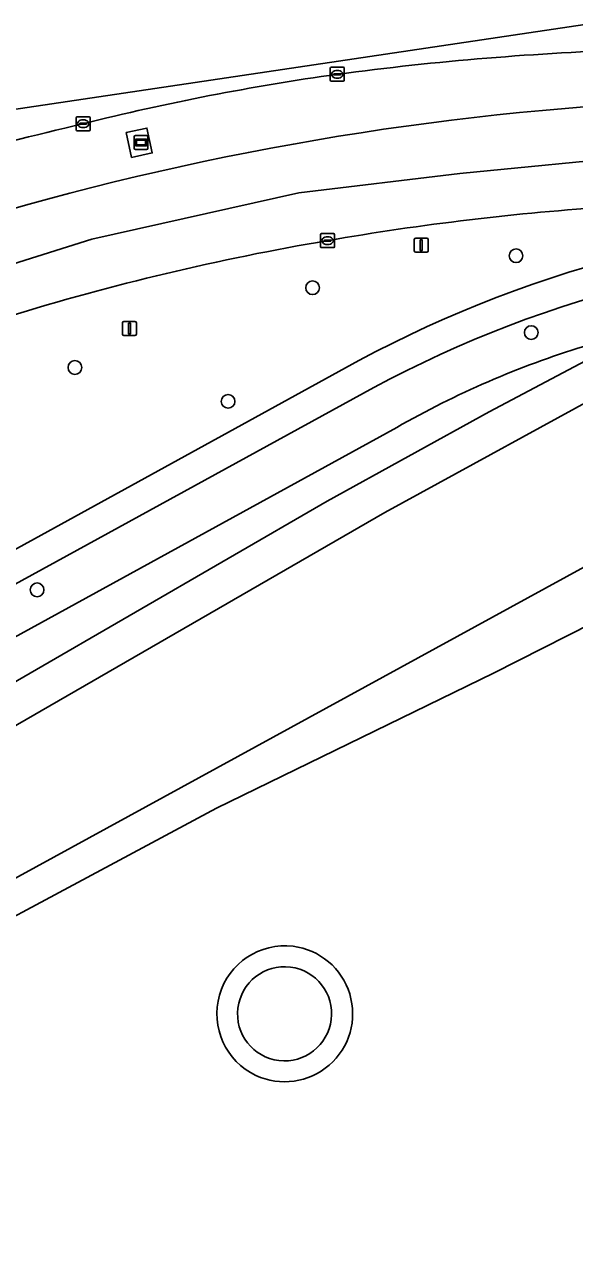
# Model space of a CAD drawing. Extents: x 162073 to 163043, y 381818 to 382561.
# Drawn here: x 162667.1 to 162706.4, y 382459.4 to 382546.3 of the extents above; entities that cross this region are included whole.
import ezdxf

# ---------------------------------------------------------------- set-up
doc = ezdxf.new("R2010")
doc.units = 0
for name, color, linetype in [('IMGEO_Berm_groen', 7, 'Continuous'), ('IMGEO_Boom', 7, 'Continuous'), ('IMGEO_Erf', 7, 'Continuous'), ('IMGEO_Fietspad_gesloten', 7, 'Continuous'), ('IMGEO_Groenvoorziening', 7, 'Continuous'), ('IMGEO_Kolk', 7, 'Continuous'), ('IMGEO_Lichtmast', 7, 'Continuous'), ('IMGEO_Meer_plas_ven_vijver', 7, 'Continuous'), ('IMGEO_Oever', 7, 'Continuous'), ('IMGEO_OVBaan_gesloten', 7, 'Continuous'), ('IMGEO_Reclamebord', 7, 'Continuous'), ('IMGEO_Rijbaan_lokaal_gesloten', 7, 'Continuous'), ('IMGEO_Voetpad_halfverhard', 7, 'Continuous'), ('IMGEO_Voetpad_open', 7, 'Continuous')]:
    doc.layers.add(name, color=color, linetype=linetype)

msp = doc.modelspace()

# ---------------------------------------------------------------- linework, layer by layer
at = {"layer": 'IMGEO_Berm_groen'}
msp.add_lwpolyline([(162674.396, 382538.589), (162675.87, 382538.904), (162676.249, 382537.132), (162674.775, 382536.817)], close=True, dxfattribs=at)
for centre, radius, start, end in [((162717.412, 382333.644), 210.962, 91.7852, 97.61478), ((162713.853, 382368.859), 175.59, 97.98646, 104.02062), ((162723.049, 382332.728), 208.303, 79.9282, 108.71355), ((162722.676, 382319.36), 225.778, 103.1495, 105.86567)]:
    msp.add_arc(centre, radius, start, end, dxfattribs=at)
at = {"layer": 'IMGEO_Boom'}
for centre in [(162702.22, 382529.789), (162687.692, 382527.505), (162703.305, 382524.304), (162670.731, 382521.813), (162681.667, 382519.398), (162668.027, 382505.94)]:
    msp.add_circle(centre, 0.489, dxfattribs=at)
at = {"layer": 'IMGEO_Erf'}
msp.add_lwpolyline([(162723.486, 382511.574), (162700.616, 382500), (162680.832, 382490.365), (162652.758, 382475.322), (162628.647, 382462.634)], dxfattribs=at)
for centre, radius, start, end in [((162685.719, 382475.669), 4.857, 83.15058, 244.75346), ((162685.702, 382475.674), 4.855, 244.95686, 82.94717)]:
    msp.add_arc(centre, radius, start, end, dxfattribs=at)
at = {"layer": 'IMGEO_Fietspad_gesloten'}
msp.add_lwpolyline([(162690.999, 382522.309), (162650.37, 382500), (162635.318, 382491.736), (162612.428, 382479.169), (162610.409, 382478.058), (162611.51, 382476.264), (162654.853, 382500), (162692.063, 382520.377)], dxfattribs=at)
for centre, radius, start, end in [((162731.562, 382446.737), 85.77, 89.2295, 118.22426), ((162731.674, 382446.63), 83.712, 89.27985, 118.24096)]:
    msp.add_arc(centre, radius, start, end, dxfattribs=at)
at = {"layer": 'IMGEO_Groenvoorziening'}
for points in [[(162600.431, 382498.13), (162603.679, 382492.384), (162605.904, 382488.116), (162608.256, 382483.011), (162608.408, 382482.661), (162610.409, 382478.058), (162612.428, 382479.169), (162635.318, 382491.736), (162650.37, 382500), (162690.999, 382522.309)], [(162632.054, 382479.755), (162647.923, 382488.667), (162667.531, 382500), (162688.744, 382512.261), (162700.301, 382518.645), (162707.587, 382522.5)], [(162707.587, 382522.5), (162700.301, 382518.645), (162688.744, 382512.261), (162667.531, 382500), (162647.923, 382488.667), (162632.054, 382479.755)], [(162708.958, 382327.815), (162704.456, 382329.771), (162695.197, 382334.461), (162690.182, 382338.739), (162688.382, 382340.317), (162682.877, 382345.671), (162678.84, 382351), (162675.049, 382356.003), (162668.534, 382366.61), (162664.91, 382374.037), (162659.687, 382382.888), (162659.554, 382383.192), (162656.51, 382390.159), (162656.393, 382390.427), (162655.864, 382391.638), (162622.828, 382456.734), (162621.045, 382460.428), (162620.578, 382463.316), (162621.002, 382465.184), (162622.191, 382467.817), (162626.098, 382472.488), (162629.58, 382474.951), (162692.849, 382511.469), (162710.259, 382520.98)], [(162693.702, 382517.534), (162661.725, 382500), (162628.426, 382481.741), (162622.732, 382476.954), (162613.753, 382466.055), (162620.702, 382469.553)]]:
    msp.add_lwpolyline(points, dxfattribs=at)
for centre, radius, start, end in [((162721.538, 382342.527), 191.175, 93.73615, 99.87133), ((162731.562, 382446.737), 85.77, 89.2295, 118.22426), ((162718.509, 382355.211), 178.161, 99.61086, 107.16509), ((162726.397, 382460.353), 65.868, 107.06514, 119.75975)]:
    msp.add_arc(centre, radius, start, end, dxfattribs=at)
at = {"layer": 'IMGEO_Kolk'}
for p, q in [((162688.96, 382542.319), (162688.96, 382543.171)), ((162689.035, 382543.245), (162689.887, 382543.245)), ((162689.219, 382542.739), (162689.219, 382542.751)), ((162689.657, 382542.702), (162689.259, 382542.702)), ((162689.262, 382542.788), (162689.66, 382542.788)), ((162689.448, 382543.025), (162689.473, 382543.025)), ((162689.703, 382542.751), (162689.703, 382542.739)), ((162689.961, 382543.171), (162689.961, 382542.319)), ((162689.887, 382542.245), (162689.035, 382542.245)), ((162689.471, 382542.465), (162689.446, 382542.465)), ((162670.817, 382538.79), (162670.817, 382539.642)), ((162670.892, 382539.716), (162671.744, 382539.716)), ((162671.076, 382539.21), (162671.076, 382539.222)), ((162671.119, 382539.259), (162671.517, 382539.259)), ((162671.305, 382539.496), (162671.33, 382539.496)), ((162671.56, 382539.222), (162671.56, 382539.21)), ((162671.818, 382539.642), (162671.818, 382538.79)), ((162671.744, 382538.716), (162670.892, 382538.716)), ((162671.514, 382539.173), (162671.116, 382539.173)), ((162671.328, 382538.936), (162671.303, 382538.936)), ((162688.342, 382531.37), (162689.194, 382531.37)), ((162688.267, 382530.444), (162688.267, 382531.296)), ((162688.526, 382530.864), (162688.526, 382530.876)), ((162688.964, 382530.827), (162688.566, 382530.827)), ((162688.569, 382530.913), (162688.967, 382530.913)), ((162688.778, 382530.59), (162688.753, 382530.59)), ((162688.755, 382531.15), (162688.78, 382531.15)), ((162689.01, 382530.876), (162689.01, 382530.864)), ((162689.268, 382531.296), (162689.268, 382530.444)), ((162689.194, 382530.37), (162688.342, 382530.37))]:
    msp.add_line(p, q, dxfattribs=at)
for points in [[(162688.96, 382542.319), (162688.96, 382543.171)], [(162689.035, 382543.245), (162689.887, 382543.245)], [(162689.961, 382543.171), (162689.961, 382542.319)], [(162689.887, 382542.245), (162689.035, 382542.245)], [(162670.817, 382538.79), (162670.817, 382539.642)], [(162670.892, 382539.716), (162671.744, 382539.716)], [(162671.818, 382539.642), (162671.818, 382538.79)], [(162671.744, 382538.716), (162670.892, 382538.716)], [(162688.342, 382531.37), (162689.194, 382531.37)], [(162688.267, 382530.444), (162688.267, 382531.296)], [(162689.268, 382531.296), (162689.268, 382530.444)], [(162689.194, 382530.37), (162688.342, 382530.37)]]:
    msp.add_lwpolyline(points, dxfattribs=at)
for centre, radius, start, end in [((162689.037, 382543.169), 0.0765, 91.55205, 178.44795), ((162689.037, 382543.169), 0.0765, 91.55205, 178.44795), ((162689.259, 382542.748), 0.0403, 85.87752, 175.75265), ((162689.256, 382542.738), 0.0366, 178.93798, 274.71019), ((162689.66, 382542.745), 0.043, 264.86636, 352.45326), ((162689.664, 382542.75), 0.0386, 1.73085, 96.63898), ((162689.885, 382543.169), 0.0765, 1.55205, 88.44795), ((162689.885, 382543.169), 0.0765, 1.55205, 88.44795), ((162689.037, 382542.321), 0.0765, 181.55205, 268.44795), ((162689.037, 382542.321), 0.0765, 181.55205, 268.44795), ((162689.885, 382542.321), 0.0765, 271.55205, 358.44795), ((162689.885, 382542.321), 0.0765, 271.55205, 358.44795), ((162670.894, 382539.64), 0.0765, 91.55205, 178.44795), ((162670.894, 382539.64), 0.0765, 91.55205, 178.44795), ((162671.116, 382539.219), 0.0403, 85.87752, 175.75265), ((162671.113, 382539.209), 0.0366, 178.93798, 274.71019), ((162671.517, 382539.216), 0.043, 264.86636, 352.45326), ((162671.521, 382539.221), 0.0386, 1.73085, 96.63898), ((162671.742, 382539.64), 0.0765, 1.55205, 88.44795), ((162671.742, 382539.64), 0.0765, 1.55205, 88.44795), ((162670.894, 382538.792), 0.0765, 181.55205, 268.44795), ((162670.894, 382538.792), 0.0765, 181.55205, 268.44795), ((162671.742, 382538.792), 0.0765, 271.55205, 358.44795), ((162671.742, 382538.792), 0.0765, 271.55205, 358.44795), ((162688.344, 382531.294), 0.0765, 91.55205, 178.44795), ((162688.344, 382531.294), 0.0765, 91.55205, 178.44795), ((162689.192, 382531.294), 0.0765, 1.55205, 88.44795), ((162689.192, 382531.294), 0.0765, 1.55205, 88.44795), ((162688.566, 382530.873), 0.0403, 85.87752, 175.75265), ((162688.563, 382530.863), 0.0366, 178.93798, 274.71019), ((162688.967, 382530.87), 0.043, 264.86636, 352.45326), ((162688.971, 382530.875), 0.0386, 1.73085, 96.63898), ((162688.344, 382530.446), 0.0765, 181.55205, 268.44795), ((162688.344, 382530.446), 0.0765, 181.55205, 268.44795), ((162689.192, 382530.446), 0.0765, 271.55205, 358.44795), ((162689.192, 382530.446), 0.0765, 271.55205, 358.44795)]:
    msp.add_arc(centre, radius, start, end, dxfattribs=at)
for centre, major_axis, ratio, start_param, end_param in [((162689.447, 382542.745), (-0.387, 0.002), 0.722429, 4.712389, 7.853982), ((162689.472, 382542.745), (-0.39, 0.002), 0.717154, 1.570796, 4.712389), ((162671.304, 382539.216), (-0.387, 0.002), 0.722429, 4.712389, 7.853982), ((162671.329, 382539.216), (-0.39, 0.002), 0.717154, 1.570796, 4.712389), ((162688.754, 382530.87), (-0.387, 0.002), 0.722429, 4.712389, 7.853982), ((162688.779, 382530.87), (-0.39, 0.002), 0.717154, 1.570796, 4.712389)]:
    msp.add_ellipse(centre, major_axis=major_axis, ratio=ratio, start_param=start_param, end_param=end_param, dxfattribs=at)
at = {"layer": 'IMGEO_Lichtmast'}
for p, q in [((162694.956, 382530.141), (162694.956, 382530.941)), ((162694.956, 382530.941), (162694.956, 382530.141)), ((162695.056, 382531.041), (162695.846, 382531.041)), ((162695.846, 382531.041), (162695.056, 382531.041)), ((162695.946, 382530.941), (162695.946, 382530.141)), ((162695.946, 382530.141), (162695.946, 382530.941)), ((162695.846, 382530.041), (162695.056, 382530.041)), ((162695.056, 382530.041), (162695.846, 382530.041)), ((162674.126, 382524.2), (162674.126, 382525)), ((162674.126, 382525), (162674.126, 382524.2)), ((162674.226, 382525.1), (162675.016, 382525.1)), ((162675.016, 382525.1), (162674.226, 382525.1)), ((162675.116, 382525), (162675.116, 382524.2)), ((162675.116, 382524.2), (162675.116, 382525)), ((162675.016, 382524.1), (162674.226, 382524.1)), ((162674.226, 382524.1), (162675.016, 382524.1))]:
    msp.add_line(p, q, dxfattribs=at)
for points in [[(162695.376, 382530.916), (162695.526, 382530.916), (162695.526, 382530.166), (162695.376, 382530.166), (162695.376, 382530.916)], [(162674.546, 382524.975), (162674.696, 382524.975), (162674.696, 382524.225), (162674.546, 382524.225), (162674.546, 382524.975)]]:
    msp.add_lwpolyline(points, dxfattribs=at)
for centre, start, end in [((162695.056, 382530.941), 90, 180), ((162695.056, 382530.941), 90, 180), ((162695.846, 382530.941), 0, 90), ((162695.846, 382530.941), 360, 90), ((162695.056, 382530.141), 180, 270), ((162695.056, 382530.141), 180, 270), ((162695.846, 382530.141), 270, 0), ((162695.846, 382530.141), 270, 0), ((162674.226, 382525), 90, 180), ((162674.226, 382525), 90, 180), ((162675.016, 382525), 0, 90), ((162675.016, 382525), 360, 90), ((162674.226, 382524.2), 180, 270), ((162674.226, 382524.2), 180, 270), ((162675.016, 382524.2), 270, 0), ((162675.016, 382524.2), 270, 0)]:
    msp.add_arc(centre, 0.1, start, end, dxfattribs=at)
at = {"layer": 'IMGEO_Meer_plas_ven_vijver'}
for points in [[(162710.259, 382520.98), (162692.849, 382511.469), (162629.58, 382474.951), (162626.098, 382472.488), (162622.191, 382467.817), (162621.002, 382465.184), (162620.578, 382463.316), (162621.045, 382460.428), (162622.828, 382456.734), (162655.864, 382391.638), (162656.393, 382390.427), (162656.51, 382390.159), (162659.554, 382383.192), (162659.687, 382382.888), (162664.91, 382374.037), (162668.534, 382366.61), (162675.049, 382356.003), (162678.84, 382351), (162682.877, 382345.671), (162688.382, 382340.317), (162690.182, 382338.739), (162695.197, 382334.461), (162704.456, 382329.771), (162708.958, 382327.815)], [(162706.959, 382339.745), (162706.371, 382339.893), (162701.749, 382339.507), (162698.796, 382339.719), (162691.097, 382344.051), (162684.773, 382349.794), (162681.726, 382352.965), (162681.239, 382353.472), (162677.768, 382358.009), (162673.895, 382365.438), (162668.813, 382375.186), (162665.533, 382380.666), (162664.028, 382385.561), (162663.92, 382385.776), (162660.708, 382392.175), (162660.59, 382392.409), (162659.516, 382393.677), (162631.576, 382448.284), (162625.758, 382460.004), (162625.503, 382461.108), (162625.928, 382462.764), (162627.159, 382463.783), (162630.047, 382465.439), (162709.622, 382508.963)]]:
    msp.add_lwpolyline(points, dxfattribs=at)
for centre, start, end in [((162685.703, 382475.674), 82.96686, 262.95205), ((162685.686, 382475.676), 263.24608, 82.67282)]:
    msp.add_arc(centre, 3.365, start, end, dxfattribs=at)
at = {"layer": 'IMGEO_Oever'}
for points in [[(162628.647, 382462.634), (162652.758, 382475.322), (162680.832, 382490.365), (162700.616, 382500), (162723.486, 382511.574)], [(162709.622, 382508.963), (162630.047, 382465.439), (162627.159, 382463.783), (162625.928, 382462.764), (162625.503, 382461.108), (162625.758, 382460.004), (162631.576, 382448.284)]]:
    msp.add_lwpolyline(points, dxfattribs=at)
at = {"layer": 'IMGEO_OVBaan_gesloten'}
msp.add_lwpolyline([(162711.379, 382536.956), (162698.199, 382535.67), (162686.717, 382534.292), (162671.93, 382530.986), (162652.734, 382524.924), (162638.589, 382520.515), (162623.526, 382515.096), (162601.758, 382507.473), (162568.138, 382498.576)], dxfattribs=at)
for centre, radius, start, end in [((162721.538, 382342.527), 191.175, 93.73615, 99.87133), ((162718.509, 382355.211), 178.161, 99.61086, 107.16509)]:
    msp.add_arc(centre, radius, start, end, dxfattribs=at)
at = {"layer": 'IMGEO_Reclamebord'}
for p, q in [((162675.052, 382538.375), (162675.842, 382538.375)), ((162675.842, 382538.375), (162675.052, 382538.375)), ((162674.952, 382537.475), (162674.952, 382538.275)), ((162674.952, 382538.275), (162674.952, 382537.475)), ((162675.942, 382538.275), (162675.942, 382537.475)), ((162675.942, 382537.475), (162675.942, 382538.275)), ((162675.842, 382537.375), (162675.052, 382537.375)), ((162675.052, 382537.375), (162675.842, 382537.375))]:
    msp.add_line(p, q, dxfattribs=at)
for points in [[(162675.053, 382538.107), (162675.841, 382538.107), (162675.841, 382537.643), (162675.053, 382537.643), (162675.053, 382538.107)], [(162675.118, 382538.042), (162675.118, 382537.708), (162675.776, 382537.708), (162675.776, 382538.042), (162675.118, 382538.042)]]:
    msp.add_lwpolyline(points, dxfattribs=at)
for centre, start, end in [((162675.052, 382538.275), 90, 180), ((162675.052, 382538.275), 90, 180), ((162675.842, 382538.275), 0, 90), ((162675.842, 382538.275), 360, 90), ((162675.052, 382537.475), 180, 270), ((162675.052, 382537.475), 180, 270), ((162675.842, 382537.475), 270, 0), ((162675.842, 382537.475), 270, 0)]:
    msp.add_arc(centre, 0.1, start, end, dxfattribs=at)
at = {"layer": 'IMGEO_Rijbaan_lokaal_gesloten'}
for points in [[(163018.573, 382480.059), (162974.141, 382488.446), (162744.173, 382544.816), (162707.132, 382546.311), (162665.053, 382540.041), (162584.286, 382516.986), (162542.133, 382512.019), (162515.839, 382512.978), (162501.135, 382513.514), (162488.722, 382518.442), (162488.217, 382516.6), (162489.529, 382516.049)], [(162568.138, 382498.576), (162601.758, 382507.473), (162623.526, 382515.096), (162638.589, 382520.515), (162652.734, 382524.924), (162671.93, 382530.986), (162686.717, 382534.292), (162698.199, 382535.67), (162711.379, 382536.956)]]:
    msp.add_lwpolyline(points, dxfattribs=at)
for centre, radius, start, end in [((162717.412, 382333.644), 210.962, 91.7852, 97.61478), ((162713.853, 382368.859), 175.59, 97.98646, 104.02062), ((162723.049, 382332.728), 208.303, 79.9282, 108.71355), ((162722.676, 382319.36), 225.778, 103.1495, 105.86567)]:
    msp.add_arc(centre, radius, start, end, dxfattribs=at)
at = {"layer": 'IMGEO_Voetpad_halfverhard'}
for centre, radius, start, end in [((162685.719, 382475.669), 4.857, 83.15058, 244.75346), ((162685.702, 382475.674), 4.855, 244.95686, 82.94717), ((162685.703, 382475.674), 3.365, 82.96686, 262.95205), ((162685.686, 382475.676), 3.365, 263.24608, 82.67282)]:
    msp.add_arc(centre, radius, start, end, dxfattribs=at)
at = {"layer": 'IMGEO_Voetpad_open'}
msp.add_lwpolyline([(162676.249, 382537.132), (162675.87, 382538.904), (162674.396, 382538.589), (162674.775, 382536.817)], close=True, dxfattribs=at)
for points in [[(162692.063, 382520.377), (162654.853, 382500), (162611.51, 382476.264), (162611.424, 382476.21), (162611.336, 382476.158), (162611.251, 382476.1)], [(162610.328, 382472.266), (162612.833, 382467.457), (162613.753, 382466.055), (162622.732, 382476.954), (162628.426, 382481.741), (162661.725, 382500), (162693.702, 382517.534)]]:
    msp.add_lwpolyline(points, dxfattribs=at)
for centre, radius, start, end in [((162731.674, 382446.63), 83.712, 89.27985, 118.24096), ((162726.397, 382460.353), 65.868, 107.06514, 119.75975)]:
    msp.add_arc(centre, radius, start, end, dxfattribs=at)

doc.saveas('drawing.dxf')
